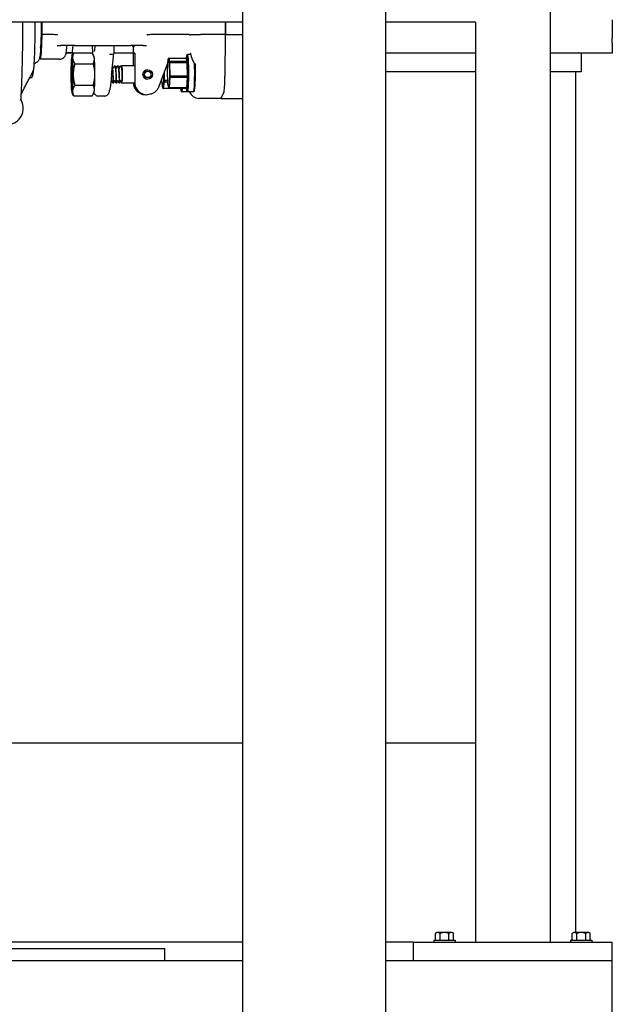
# Model space of a CAD drawing. Header units: inches. Extents: x 5 to 1128, y -85 to 748.
# Tile 591 of 656: x 1044 to 1056, y 335 to 355. Entities that reach past the tile are written whole.
import ezdxf

# ---------------------------------------------------------------- set-up
doc = ezdxf.new("R2010")
doc.units = ezdxf.units.IN
doc.header["$LTSCALE"] = 32
doc.header["$MEASUREMENT"] = 0
doc.layers.add('Visible (ANSI)', color=7, linetype='Continuous', lineweight=30)

msp = doc.modelspace()

# ---------------------------------------------------------------- linework, layer by layer
at = {"layer": 'Visible (ANSI)'}
for p, q in [((1054.55578, 372.35867), (1054.55578, 336.60867)), ((1048.36828, 358.9648), (1048.36828, 294.06504)), ((1051.24328, 358.9648), (1051.24328, 294.06504)), ((1048.36828, 355.10867), (1008.05578, 355.10867)), ((1044.33941, 354.85867), (1044.33941, 355.10867)), ((1048.02353, 354.85867), (1048.02353, 355.10867)), ((1048.02353, 355.10867), (1048.02353, 354.85867)), ((1053.05578, 355.10867), (1051.24328, 355.10867)), ((1053.05578, 355.10867), (1053.05578, 336.60867)), ((1055.80578, 355.15962), (1055.80578, 354.85689)), ((1044.33941, 354.85867), (1044.339, 354.85867)), ((1044.4731, 354.85867), (1044.33941, 354.85867)), ((1044.56695, 354.85867), (1044.4731, 354.85867)), ((1046.6089, 354.85867), (1046.51813, 354.85867)), ((1047.03526, 354.85867), (1046.6089, 354.85867)), ((1047.29286, 354.85867), (1047.03526, 354.85867)), ((1047.30081, 354.85839), (1047.32189, 354.85839)), ((1047.32447, 354.85867), (1047.52114, 354.85867)), ((1048.02353, 354.85867), (1047.52114, 354.85867)), ((1048.02241, 354.85189), (1048.01547, 354.02701)), ((1048.02241, 354.85189), (1048.01547, 354.02701)), ((1048.02353, 354.85867), (1048.36828, 354.85867)), ((1055.80578, 354.85689), (1055.80578, 354.78658)), ((1044.63984, 354.63992), (1044.71458, 354.63992)), ((1044.99434, 354.63992), (1044.71458, 354.63992)), ((1044.99434, 354.63992), (1046.11708, 354.63992)), ((1045.34721, 354.63992), (1045.3493, 354.48339)), ((1045.78139, 354.63992), (1045.77927, 354.48061)), ((1046.37343, 354.63992), (1046.11708, 354.63992)), ((1046.37343, 354.63992), (1046.43459, 354.63992)), ((1055.80578, 354.69072), (1055.80578, 354.78658)), ((1055.80578, 354.69072), (1055.80578, 354.48367)), ((1044.31023, 354.60867), (1044.30908, 354.60867)), ((1044.96812, 354.48367), (1044.82179, 354.48367)), ((1044.94055, 354.49617), (1044.82428, 354.49617)), ((1044.93745, 354.4314), (1044.9571, 354.46572)), ((1044.97348, 354.49168), (1045.34375, 354.49168)), ((1045.34929, 354.48367), (1045.34911, 354.48367)), ((1045.37978, 354.4314), (1045.36013, 354.46572)), ((1045.73531, 354.04375), (1045.77925, 354.48027)), ((1046.17166, 354.48367), (1045.77931, 354.48367)), ((1046.17579, 354.48367), (1046.20031, 354.48367)), ((1046.17579, 354.23367), (1046.17579, 354.48367)), ((1046.20031, 354.48367), (1046.20031, 353.90149)), ((1047.24779, 354.44232), (1047.26332, 354.45791)), ((1047.33439, 354.45867), (1047.26482, 354.45867)), ((1053.05578, 354.48367), (1051.24328, 354.48367)), ((1055.18078, 354.48367), (1054.55578, 354.48367)), ((1055.80578, 354.48367), (1055.18078, 354.48367)), ((1055.18078, 354.48367), (1055.18078, 354.10867)), ((1044.69105, 354.36617), (1044.30034, 354.36617)), ((1044.99721, 354.27518), (1045.36748, 354.27518)), ((1046.17198, 354.43476), (1046.17198, 354.23367)), ((1046.87155, 354.32114), (1046.68808, 353.81606)), ((1046.86705, 354.24492), (1046.84386, 354.24492)), ((1046.86151, 354.15118), (1046.87444, 354.37012)), ((1046.89066, 354.38386), (1046.87444, 354.37012)), ((1046.87444, 354.37012), (1046.8929, 354.30262)), ((1046.89066, 354.38386), (1047.22873, 354.38386)), ((1046.90831, 354.31933), (1046.89066, 354.38386)), ((1046.8929, 354.30262), (1046.90831, 354.31933)), ((1046.90957, 354.30086), (1046.8929, 354.30262)), ((1046.8929, 354.30262), (1046.89844, 354.01616)), ((1046.90831, 354.31933), (1046.90957, 354.30086)), ((1047.24638, 354.31933), (1046.90831, 354.31933)), ((1046.90957, 354.30086), (1047.24764, 354.30086)), ((1046.91485, 354.02704), (1046.90957, 354.30086)), ((1047.24303, 354.40464), (1047.22873, 354.38386)), ((1047.22873, 354.38386), (1047.24638, 354.31933)), ((1047.26372, 354.32899), (1047.24303, 354.40464)), ((1047.24638, 354.31933), (1047.26372, 354.32899)), ((1047.24764, 354.30086), (1047.24638, 354.31933)), ((1047.26372, 354.32899), (1047.24764, 354.30086)), ((1047.24764, 354.30086), (1047.25293, 354.02704)), ((1047.26992, 354.00803), (1047.26372, 354.32899)), ((1045.7994, 354.23367), (1045.79878, 354.23367)), ((1045.86184, 354.23367), (1045.86122, 354.23367)), ((1045.92427, 354.23367), (1045.92365, 354.23367)), ((1046.20031, 354.23367), (1045.93855, 354.23367)), ((1046.46167, 354.15367), (1046.46128, 354.15367)), ((1046.78248, 354.07594), (1046.78229, 353.92869)), ((1046.79888, 353.93498), (1046.79912, 354.12175)), ((1046.83525, 354.22121), (1046.86565, 354.22121)), ((1046.86704, 353.86472), (1046.86151, 354.15118)), ((1053.05578, 354.10867), (1051.24328, 354.10867)), ((1055.18078, 354.10867), (1054.55578, 354.10867)), ((1055.06578, 354.10867), (1055.06578, 336.80267)), ((1044.09949, 353.98367), (1044.08388, 353.98367)), ((1045.76818, 353.88367), (1045.76756, 353.88367)), ((1045.83062, 353.88367), (1045.83, 353.88367)), ((1045.89306, 353.88367), (1045.89244, 353.88367)), ((1046.20094, 353.88367), (1045.93855, 353.88367)), ((1046.46167, 353.96367), (1046.46128, 353.96367)), ((1046.74947, 353.93921), (1046.74953, 353.98523)), ((1046.76569, 353.78423), (1046.74947, 353.93921)), ((1046.78229, 353.92869), (1046.76569, 353.78423)), ((1046.78213, 353.77373), (1046.79799, 353.91182)), ((1046.78229, 353.92869), (1046.79888, 353.93498)), ((1046.79799, 353.91182), (1046.78229, 353.92869)), ((1046.79888, 353.93498), (1046.79799, 353.91182)), ((1046.79799, 353.91182), (1046.86613, 353.91182)), ((1046.86568, 353.93498), (1046.79888, 353.93498)), ((1046.88551, 353.79722), (1046.86704, 353.86472)), ((1046.89844, 354.01616), (1046.88551, 353.79722)), ((1046.89844, 354.01616), (1046.91485, 354.02704)), ((1046.91447, 354.00067), (1046.89844, 354.01616)), ((1046.90211, 353.79138), (1046.91447, 354.00067)), ((1046.91485, 354.02704), (1046.91447, 354.00067)), ((1046.91447, 354.00067), (1047.25254, 354.00067)), ((1047.25293, 354.02704), (1046.91485, 354.02704)), ((1047.25254, 354.00067), (1047.24018, 353.79138)), ((1047.25254, 354.00067), (1047.25293, 354.02704)), ((1047.26992, 354.00803), (1047.25254, 354.00067)), ((1047.25293, 354.02704), (1047.26992, 354.00803)), ((1047.25543, 353.7627), (1047.26992, 354.00803)), ((1044.93745, 353.68594), (1044.9571, 353.65162)), ((1044.99721, 353.84216), (1045.36748, 353.84216)), ((1045.37978, 353.68594), (1045.36013, 353.65162)), ((1046.42173, 353.65149), (1046.42529, 353.65149)), ((1046.44981, 353.65149), (1046.45337, 353.65149)), ((1046.78041, 353.77428), (1046.76569, 353.78423)), ((1046.76569, 353.78423), (1046.78213, 353.77373)), ((1046.78213, 353.77373), (1046.78041, 353.77428)), ((1047.1202, 353.77373), (1046.78213, 353.77373)), ((1046.90047, 353.78348), (1046.88551, 353.79722)), ((1046.88551, 353.79722), (1046.90211, 353.79138)), ((1046.90211, 353.79138), (1046.90047, 353.78348)), ((1046.90047, 353.78348), (1047.23854, 353.78348)), ((1047.24018, 353.79138), (1046.90211, 353.79138)), ((1047.1349, 353.74815), (1047.11883, 353.77373)), ((1047.12132, 353.78348), (1047.1202, 353.77373)), ((1047.1202, 353.77373), (1047.1349, 353.74815)), ((1047.13389, 353.72502), (1047.14942, 353.70942)), ((1047.1349, 353.74815), (1047.13896, 353.78348)), ((1047.26482, 353.70867), (1047.15092, 353.70867)), ((1047.23854, 353.78348), (1047.24018, 353.79138)), ((1047.25543, 353.7627), (1047.23854, 353.78348)), ((1047.24018, 353.79138), (1047.25543, 353.7627)), ((1047.24779, 353.72502), (1047.26332, 353.70942)), ((1047.38334, 353.70867), (1047.26482, 353.70867)), ((1047.32014, 353.67885), (1047.30467, 353.70867)), ((1047.40037, 353.72502), (1047.38484, 353.70942)), ((1047.99508, 353.70477), (1047.93454, 353.57742)), ((1047.99508, 353.70477), (1047.93454, 353.57742)), ((1044.97348, 353.62566), (1045.34375, 353.62566)), ((1045.59084, 353.62442), (1045.47074, 353.62442)), ((1047.93454, 353.57742), (1047.486, 353.57742)), ((1047.93454, 353.57742), (1048.36828, 353.57742)), ((1048.36828, 340.60867), (1008.05578, 340.60867)), ((1053.05578, 340.60867), (1051.24328, 340.60867)), ((1052.21478, 336.64767), (1052.64678, 336.64767)), ((1052.21478, 336.64767), (1052.21478, 336.60867)), ((1052.25065, 336.64767), (1052.25065, 336.78345)), ((1052.29568, 336.80267), (1052.27478, 336.80267)), ((1052.43078, 336.80267), (1052.29568, 336.80267)), ((1052.34072, 336.64767), (1052.34072, 336.78345)), ((1052.56588, 336.80267), (1052.43078, 336.80267)), ((1052.52085, 336.64767), (1052.52085, 336.78345)), ((1052.58678, 336.80267), (1052.56588, 336.80267)), ((1052.61092, 336.64767), (1052.61092, 336.78345)), ((1052.64678, 336.64767), (1052.64678, 336.60867)), ((1054.96478, 336.64767), (1055.39678, 336.64767)), ((1054.96478, 336.64767), (1054.96478, 336.60867)), ((1055.00065, 336.64767), (1055.00065, 336.78345)), ((1055.04568, 336.80267), (1055.02478, 336.80267)), ((1055.18078, 336.80267), (1055.04568, 336.80267)), ((1055.09072, 336.64767), (1055.09072, 336.78345)), ((1055.31588, 336.80267), (1055.18078, 336.80267)), ((1055.27085, 336.64767), (1055.27085, 336.78345)), ((1055.33678, 336.80267), (1055.31588, 336.80267)), ((1055.36092, 336.64767), (1055.36092, 336.78345)), ((1055.39678, 336.64767), (1055.39678, 336.60867)), ((1048.36828, 336.60867), (1009.30578, 336.60867)), ((1009.30578, 336.48367), (1046.80578, 336.48367)), ((1046.80578, 336.23367), (1046.80578, 336.48367)), ((1051.80578, 336.60867), (1051.24328, 336.60867)), ((1051.80578, 336.60867), (1055.80578, 336.60867)), ((1051.80578, 336.23367), (1051.80578, 336.60867)), ((1055.80578, 336.23367), (1055.80578, 336.60867)), ((1048.36828, 336.23367), (1003.93078, 336.23367)), ((1055.80578, 336.23367), (1051.24328, 336.23367)), ((1055.80578, 173.36817), (1055.80578, 336.23367))]:
    msp.add_line(p, q, dxfattribs=at)
for centre, radius, start, end in [((1043.63601, 353.37497), 0.325, 244.568479, 32.818265), ((1052.43078, 336.58205), 0.2702, 125.26439, 131.810315), ((1052.43078, 336.58205), 0.22062, 90, 114.094843), ((1052.43078, 336.58205), 0.22062, 65.905157, 90), ((1052.43078, 336.58205), 0.2702, 48.189685, 54.73561), ((1055.18078, 336.58205), 0.2702, 125.26439, 131.810315), ((1055.18078, 336.58205), 0.22062, 90, 114.094843), ((1055.18078, 336.58205), 0.22062, 65.905157, 90), ((1055.18078, 336.58205), 0.2702, 48.189685, 54.73561)]:
    msp.add_arc(centre, radius, start, end, dxfattribs=at)
for centre, major_axis, ratio, start_param, end_param in [((1044.30034, 354.98367), (0, -0.40625), 0.06327788, 0.32523193, 1.88356305), ((1044.30034, 354.98367), (0, -0.6175), 0.06327788, 5.96523637, 7.63995763), ((1044.339, 354.85086), (0, 0.00781), 0.06327788, 0, 1.35677232), ((1048.0229, 354.85086), (0, 0.00781), 0.06327788, 0, 1.43845395), ((1048.0229, 354.85086), (0, 0.00781), 0.06327788, 0, 1.43845395), ((1044.94055, 354.98367), (0, -0.4875), 0.06327788, 0, 0.78819239), ((1046.18805, 354.98367), (0, -0.375), 0.06327788, 5.87204744, 6.69432317), ((1044.94005, 354.05867), (0, 0.375), 0.06327788, 5.75958653, 6.80678408), ((1045.68558, 354.48577), (-0.09368, 0.00533), 0.20273125, 1.64432529, 3.15041439), ((1046.1782, 353.67117), (0, 0.8125), 0.99799595, 6.25592297, 6.28020498), ((1047.24923, 354.08367), (0, 0.35938), 0.06327788, 2.5594879, 6.7918209), ((1047.26482, 354.08367), (0, -0.375), 0.06327788, 6.2197378, 9.48822547), ((1047.3418, 354.08367), (-0.01737, 0.4), 0.06315929, 5.63419309, 6.63586414), ((1044.94005, 354.05867), (0, -0.375), 0.06327788, 3.66519143, 4.71238898), ((1044.94005, 354.05867), (0, 0.375), 0.06327788, 4.71238898, 5.75958653), ((1045.37718, 354.05867), (0, 0.375), 0.06327788, 5.75958653, 6.17314276), ((1045.37718, 354.05867), (0, -0.375), 0.06327788, 1.57079633, 2.61799388), ((1045.93855, 354.05867), (0, 0.175), 0.06327788, 2.4662904, 6.61535541), ((1047.38334, 354.08367), (0, -0.375), 0.06327788, 0, 2.11166985), ((1047.39893, 354.08367), (0, -0.35938), 0.06327788, 0.06344751, 2.06944235), ((1047.43677, 357.0935), (-0.03641, -4.33098), 0.0027634, 0.82966907, 0.85505464), ((1044.94005, 354.05867), (0, -0.375), 0.06327788, 4.71238898, 5.75958653), ((1044.94055, 354.05867), (0, 0.175), 0.06327788, 4.68394008, 4.74630793), ((1044.94005, 354.05867), (0, 0.375), 0.06327788, 3.66519143, 4.71238898), ((1045.37718, 354.05867), (0, -0.375), 0.06327788, 0.52359878, 1.57079633), ((1045.93855, 354.05867), (0, 0.175), 0.06327788, 4.78437061, 4.84673846), ((1046.46128, 354.05867), (0, 0.095), 0.99799595, 0, 3.14159265), ((1046.42529, 353.90149), (0, -0.25), 0.99799595, 4.7837313, 6.33234394), ((1046.44981, 353.90149), (0, -0.25), 0.99799595, 4.71238898, 6.28318531), ((1047.99194, 354.07649), (0, -0.375), 0.06327788, 0.13234237, 1.43845395), ((1047.99194, 354.07649), (0, -0.375), 0.06327788, 0.13234237, 1.43845395), ((1044.94005, 354.05867), (0, -0.375), 0.06327788, 5.75958653, 6.80678408), ((1045.37718, 354.05867), (0, -0.375), 0.06327788, 0.11004255, 0.52359878), ((1047.13533, 354.08367), (0, -0.35938), 0.06327788, 5.8086512, 6.86529006), ((1047.15092, 354.08367), (0, -0.375), 0.06327788, 6.2197378, 6.92584783), ((1047.48586, 353.76657), (0.00667, -0.18904), 0.98925888, 4.98861225, 6.2482927), ((1052.29568, 336.58205), (0, 0.22062), 0.5, 0, 0.42053434), ((1052.29568, 336.58205), (0, 0.22062), 0.5, 5.86265097, 6.28318531), ((1052.56588, 336.58205), (0, 0.22062), 0.5, 0, 0.42053434), ((1052.56588, 336.58205), (0, 0.22062), 0.5, 5.86265097, 6.28318531), ((1055.04568, 336.58205), (0, 0.22062), 0.5, 0, 0.42053434), ((1055.04568, 336.58205), (0, 0.22062), 0.5, 5.86265097, 6.28318531), ((1055.31588, 336.58205), (0, 0.22062), 0.5, 0, 0.42053434), ((1055.31588, 336.58205), (0, 0.22062), 0.5, 5.86265097, 6.28318531)]:
    msp.add_ellipse(centre, major_axis=major_axis, ratio=ratio, start_param=start_param, end_param=end_param, dxfattribs=at)
for centre, major_axis, ratio in [((1044.94005, 354.05867), (0, 0.25014), 0.06327788), ((1044.94055, 354.05867), (0, -0.12866), 0.06327788), ((1044.94055, 354.05867), (0, -0.12866), 0.06327788), ((1046.46167, 354.05867), (0, 0.095), 0.99799595), ((1046.46365, 354.05867), (0, -0.06375), 0.99799595)]:
    msp.add_ellipse(centre, major_axis=major_axis, ratio=ratio, dxfattribs=at)
for points, knots in [([(1043.94354, 355.10867), (1043.94357, 355.10048), (1043.9436, 355.09229), (1043.94407, 354.9427), (1043.94357, 354.80057), (1043.9407, 354.52106), (1043.93833, 354.3837), (1043.93183, 354.11974), (1043.92769, 353.99317), (1043.91783, 353.75632), (1043.9121, 353.64606), (1043.9057, 353.54632)], [4.384053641, 4.384053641, 4.384053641, 4.384053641, 4.396259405, 4.396259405, 4.606880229, 4.606880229, 4.817501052, 4.817501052, 5.028121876, 5.028121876, 5.238742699, 5.238742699, 5.238742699, 5.238742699]), ([(1044.19185, 355.06012), (1044.19207, 355.01559), (1044.1921, 354.97081), (1044.19177, 354.88162), (1044.1914, 354.83721), (1044.1903, 354.74959), (1044.18955, 354.70638), (1044.18769, 354.62198), (1044.18657, 354.58079), (1044.18399, 354.5012), (1044.18253, 354.46281), (1044.1809, 354.42617)], [4.367241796, 4.367241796, 4.367241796, 4.367241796, 4.50530067, 4.50530067, 4.643359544, 4.643359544, 4.781418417, 4.781418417, 4.919477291, 4.919477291, 5.057536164, 5.057536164, 5.057536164, 5.057536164]), ([(1044.19162, 355.10867), (1044.19163, 355.10723), (1044.19164, 355.10579), (1044.19171, 355.08961), (1044.19178, 355.07486), (1044.19185, 355.06012)], [0.508244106, 0.508244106, 0.508244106, 0.508244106, 0.51922726, 0.51922726, 0.63187952, 0.63187952, 0.63187952, 0.63187952]), ([(1044.3167, 355.10867), (1044.31751, 355.0497), (1044.31774, 354.98937), (1044.31701, 354.86556), (1044.31599, 354.80339), (1044.3127, 354.68562), (1044.31044, 354.63063), (1044.30476, 354.53262), (1044.3013, 354.48957), (1044.29475, 354.43405), (1044.29214, 354.41603), (1044.28603, 354.38729), (1044.28365, 354.37665), (1044.27529, 354.35559), (1044.27239, 354.3489), (1044.26235, 354.33179), (1044.25554, 354.32095), (1044.23257, 354.30052), (1044.22158, 354.29249), (1044.20675, 354.286)], [1.6097398, 1.6097398, 1.6097398, 1.6097398, 2.05937934, 2.05937934, 2.53554477, 2.53554477, 3.01572552, 3.01572552, 3.51147618, 3.51147618, 3.81036143, 3.81036143, 4.00318844, 4.00318844, 4.07819543, 4.07819543, 4.15390776, 4.15390776, 4.19601545, 4.19601545, 4.19601545, 4.19601545]), ([(1044.64458, 354.85287), (1044.64408, 354.8531), (1044.64358, 354.85329), (1044.63866, 354.85502), (1044.62951, 354.85643), (1044.60059, 354.85831), (1044.58449, 354.85867), (1044.56695, 354.85867)], [0.010286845, 0.010286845, 0.010286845, 0.010286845, 0.015902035, 0.015902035, 0.08584187, 0.08584187, 0.151933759, 0.151933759, 0.151933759, 0.151933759]), ([(1044.64869, 354.85086), (1044.64864, 354.85088), (1044.64859, 354.85091), (1044.64724, 354.8516), (1044.64592, 354.85224), (1044.64458, 354.85287)], [-0.5663468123, -0.5663468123, -0.5663468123, -0.5663468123, -0.5654546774, -0.5654546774, -0.5424303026, -0.5424303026, -0.5424303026, -0.5424303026]), ([(1046.45, 354.85287), (1046.44894, 354.85224), (1046.44792, 354.8516), (1046.44688, 354.85091), (1046.44684, 354.85088), (1046.44681, 354.85086)], [-0.0208408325, -0.0208408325, -0.0208408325, -0.0208408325, 0, 0, 0.0008075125, 0.0008075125, 0.0008075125, 0.0008075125]), ([(1046.51813, 354.85867), (1046.50271, 354.85867), (1046.48886, 354.85834), (1046.46407, 354.85666), (1046.45638, 354.85535), (1046.45136, 354.85357), (1046.4506, 354.85322), (1046.45, 354.85287)], [0, 0, 0, 0, 0.140447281, 0.140447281, 0.294725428, 0.294725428, 0.328895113, 0.328895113, 0.328895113, 0.328895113]), ([(1047.32301, 354.85856), (1047.32274, 354.8585), (1047.32246, 354.85843), (1047.32211, 354.8584), (1047.32207, 354.8584), (1047.322, 354.85839), (1047.32198, 354.85839), (1047.32194, 354.85839), (1047.32192, 354.85839), (1047.3219, 354.85839), (1047.3219, 354.85839), (1047.32189, 354.85839)], [0.0271845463, 0.0271845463, 0.0271845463, 0.0271845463, 0.0569242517, 0.0569242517, 0.0611610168, 0.0611610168, 0.0634462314, 0.0634462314, 0.0648767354, 0.0648767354, 0.0654010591, 0.0654010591, 0.0654010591, 0.0654010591]), ([(1044.69105, 354.36617), (1044.705, 354.36617), (1044.71884, 354.36861), (1044.744, 354.3769), (1044.75492, 354.38288), (1044.77451, 354.39644), (1044.78203, 354.40398), (1044.79516, 354.41912), (1044.79964, 354.42623), (1044.80776, 354.44046), (1044.81045, 354.44682), (1044.81663, 354.46274), (1044.81867, 354.4705), (1044.82435, 354.49404), (1044.82662, 354.50886), (1044.83106, 354.54351), (1044.83299, 354.56289), (1044.83615, 354.60167), (1044.83743, 354.62015), (1044.8386, 354.63992)], [0, 0, 0, 0, 0.020847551, 0.020847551, 0.043777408, 0.043777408, 0.072808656, 0.072808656, 0.110556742, 0.110556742, 0.161686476, 0.161686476, 0.256806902, 0.256806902, 0.458682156, 0.458682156, 0.66055741, 0.66055741, 0.818963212, 0.818963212, 0.818963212, 0.818963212]), ([(1045.39979, 354.63992), (1045.39818, 354.61385), (1045.39639, 354.59093), (1045.3922, 354.54844), (1045.38949, 354.53061), (1045.38769, 354.52219), (1045.38743, 354.52125), (1045.38743, 354.52125)], [3.915699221, 3.915699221, 3.915699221, 3.915699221, 4.141768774, 4.141768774, 4.425431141, 4.425431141, 4.491020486, 4.491020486, 4.491020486, 4.491020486]), ([(1046.16711, 354.61091), (1046.16667, 354.61721), (1046.16625, 354.62366), (1046.16564, 354.63345), (1046.16544, 354.63667), (1046.16525, 354.63992)], [0.738799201, 0.738799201, 0.738799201, 0.738799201, 0.7929146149, 0.7929146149, 0.8189632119, 0.8189632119, 0.8189632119, 0.8189632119]), ([(1046.16711, 354.61091), (1046.16769, 354.60254), (1046.16825, 354.59314), (1046.16926, 354.57274), (1046.16972, 354.56173), (1046.17052, 354.53852), (1046.17086, 354.52631), (1046.17142, 354.50108), (1046.17163, 354.48806), (1046.17191, 354.46161), (1046.17198, 354.44818), (1046.17198, 354.43476)], [3.880391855, 3.880391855, 3.880391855, 3.880391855, 4.04679128, 4.04679128, 4.213190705, 4.213190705, 4.37959013, 4.37959013, 4.545989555, 4.545989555, 4.71238898, 4.71238898, 4.71238898, 4.71238898]), ([(1044.1809, 354.42617), (1044.1794, 354.3922), (1044.17791, 354.35816), (1044.17557, 354.30805), (1044.17478, 354.29143), (1044.17309, 354.259), (1044.17212, 354.24144), (1044.17114, 354.22814)], [0, 0, 0, 0, 0.316128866, 0.316128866, 0.474443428, 0.474443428, 0.633273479, 0.633273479, 0.633273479, 0.633273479]), ([(1044.20675, 354.286), (1044.19453, 354.28065), (1044.1852, 354.27423), (1044.17642, 354.26692), (1044.17483, 354.26551), (1044.17335, 354.26413)], [0.2939815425, 0.2939815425, 0.2939815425, 0.2939815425, 0.3189514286, 0.3189514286, 0.3250489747, 0.3250489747, 0.3250489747, 0.3250489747]), ([(1047.34323, 354.40301), (1047.34577, 354.38297), (1047.35528, 354.35868), (1047.38317, 354.3065), (1047.40159, 354.27858), (1047.42113, 354.25256), (1047.42152, 354.25204), (1047.42191, 354.25153)], [2.426316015, 2.426316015, 2.426316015, 2.426316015, 2.679667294, 2.679667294, 2.936139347, 2.936139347, 2.941290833, 2.941290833, 2.941290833, 2.941290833]), ([(1043.92077, 353.66841), (1043.93404, 353.69403), (1043.9473, 353.71965), (1043.97383, 353.7709), (1043.98709, 353.79652), (1044.01361, 353.84778), (1044.02686, 353.8734), (1044.05337, 353.92466), (1044.06662, 353.95029), (1044.09312, 354.00155), (1044.10636, 354.02719), (1044.11961, 354.05282)], [0.96010468, 0.96010468, 0.96010468, 0.96010468, 1.23399804, 1.23399804, 1.5078914, 1.5078914, 1.78178476, 1.78178476, 2.05567812, 2.05567812, 2.32957148, 2.32957148, 2.32957148, 2.32957148]), ([(1044.15386, 354.08406), (1044.15232, 354.074), (1044.15075, 354.0648), (1044.1475, 354.04808), (1044.14582, 354.04056), (1044.14224, 354.02698), (1044.14037, 354.02095), (1044.13585, 354.00961), (1044.13347, 354.00431), (1044.12387, 353.99236), (1044.11404, 353.98367), (1044.09949, 353.98367)], [5.623878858, 5.623878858, 5.623878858, 5.623878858, 5.702478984, 5.702478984, 5.781079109, 5.781079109, 5.859679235, 5.859679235, 5.938279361, 5.938279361, 6.016879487, 6.016879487, 6.016879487, 6.016879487]), ([(1044.15944, 354.14352), (1044.15944, 354.14352), (1044.15944, 354.14352), (1044.15944, 354.14352), (1044.15943, 354.14349), (1044.1594, 354.1434), (1044.15939, 354.14336), (1044.15934, 354.1432), (1044.1593, 354.14306), (1044.15919, 354.14273), (1044.15913, 354.14255), (1044.15883, 354.14159), (1044.15855, 354.14073), (1044.15774, 354.13827), (1044.15719, 354.13664), (1044.15503, 354.13044), (1044.15331, 354.1259), (1044.14855, 354.11383), (1044.14541, 354.10649), (1044.13744, 354.08859), (1044.13252, 354.07828), (1044.12493, 354.06313), (1044.12224, 354.05793), (1044.11961, 354.05282)], [0.452141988, 0.452141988, 0.452141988, 0.452141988, 0.452188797, 0.452188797, 0.453839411, 0.453839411, 0.454660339, 0.454660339, 0.456328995, 0.456328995, 0.45797968, 0.45797968, 0.464672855, 0.464672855, 0.477755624, 0.477755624, 0.514754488, 0.514754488, 0.579079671, 0.579079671, 0.678520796, 0.678520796, 0.733401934, 0.733401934, 0.733401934, 0.733401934]), ([(1044.16819, 354.19081), (1044.16791, 354.18742), (1044.16758, 354.18353), (1044.16691, 354.17702), (1044.1666, 354.17435), (1044.16566, 354.16641), (1044.16503, 354.1615), (1044.16251, 354.1421), (1044.16053, 354.12845), (1044.157, 354.1044), (1044.15537, 354.09393), (1044.15386, 354.08406)], [0, 0, 0, 0, 0.043825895, 0.043825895, 0.093374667, 0.093374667, 0.17889569, 0.17889569, 0.435501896, 0.435501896, 0.634394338, 0.634394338, 0.634394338, 0.634394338]), ([(1044.17114, 354.22814), (1044.17095, 354.22556), (1044.17075, 354.223), (1044.17037, 354.21792), (1044.17017, 354.2154), (1044.16978, 354.21038), (1044.16959, 354.20789), (1044.16919, 354.20295), (1044.16899, 354.2005), (1044.1686, 354.19563), (1044.16839, 354.19321), (1044.16819, 354.19081)], [5.310957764, 5.310957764, 5.310957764, 5.310957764, 5.3228576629, 5.3228576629, 5.3347575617, 5.3347575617, 5.3466574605, 5.3466574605, 5.3585573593, 5.3585573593, 5.3704572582, 5.3704572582, 5.3704572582, 5.3704572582]), ([(1044.93332, 354.12421), (1044.93316, 354.11783), (1044.93292, 354.10882), (1044.93252, 354.08447), (1044.93241, 354.07153), (1044.93241, 354.05832)], [0, 0, 0, 0, 0.05228677, 0.05228677, 0.110877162, 0.110877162, 0.110877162, 0.110877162]), ([(1044.93241, 354.05832), (1044.93241, 354.04511), (1044.93253, 354.03217), (1044.93294, 354.00786), (1044.93318, 353.99887), (1044.93334, 353.9925)], [0, 0, 0, 0, 0.100652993, 0.100652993, 0.190485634, 0.190485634, 0.190485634, 0.190485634]), ([(1044.94994, 354.14539), (1044.94912, 354.16286), (1044.94809, 354.17769), (1044.94578, 354.19963), (1044.94453, 354.20685), (1044.94199, 354.213), (1044.94072, 354.21222), (1044.93834, 354.20309), (1044.93724, 354.19517), (1044.93561, 354.17639), (1044.935, 354.16725), (1044.93401, 354.14694), (1044.93361, 354.13594), (1044.93332, 354.12421)], [0, 0, 0, 0, 0.165992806, 0.165992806, 0.324801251, 0.324801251, 0.476424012, 0.476424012, 0.62086036, 0.62086036, 0.721130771, 0.721130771, 0.817701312, 0.817701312, 0.817701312, 0.817701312]), ([(1044.95162, 354.0646), (1044.95158, 354.08081), (1044.95139, 354.0969), (1044.95069, 354.12734), (1044.95026, 354.13861), (1044.94994, 354.14539)], [0.012468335, 0.012468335, 0.012468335, 0.012468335, 0.136069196, 0.136069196, 0.260076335, 0.260076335, 0.260076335, 0.260076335]), ([(1044.94997, 353.97276), (1044.95029, 353.97957), (1044.95072, 353.99088), (1044.9514, 354.02138), (1044.95159, 354.03748), (1044.95162, 354.05369)], [0, 0, 0, 0, 0.064402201, 0.064402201, 0.128599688, 0.128599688, 0.128599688, 0.128599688]), ([(1044.95519, 353.98649), (1044.95473, 354.00051), (1044.95414, 354.01535), (1044.95342, 354.03059), (1044.95289, 354.04182), (1044.95229, 354.05323), (1044.95162, 354.0646)], [-6.709058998, -6.709058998, -6.709058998, -6.709058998, -6.444352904, -6.444352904, -6.444352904, -6.24926636, -6.24926636, -6.24926636, -6.24926636]), ([(1045.73531, 354.04375), (1045.73481, 354.03874), (1045.7343, 354.03375), (1045.73249, 354.0159), (1045.73118, 354.00309), (1045.72948, 353.98636), (1045.72908, 353.98239), (1045.72868, 353.97843)], [0.127161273, 0.127161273, 0.127161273, 0.127161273, 0.165685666, 0.165685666, 0.264802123, 0.264802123, 0.295659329, 0.295659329, 0.295659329, 0.295659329]), ([(1045.75034, 354.19307), (1045.75586, 354.15947), (1045.76035, 354.10712), (1045.76325, 354.05473), (1045.76623, 354.00086), (1045.76754, 353.94821), (1045.76783, 353.9167), (1045.76803, 353.89539), (1045.76779, 353.88409), (1045.76756, 353.88392)], [80.80565286, 80.80565286, 80.80565286, 80.80565286, 81.70389776, 81.70389776, 81.70389776, 82.62771606, 82.62771606, 82.62771606, 83.25251513, 83.25251513, 83.25251513, 83.25251513]), ([(1045.76818, 353.884), (1045.76836, 353.88402), (1045.76855, 353.8907), (1045.76852, 353.90396), (1045.76848, 353.92919), (1045.76761, 353.97767), (1045.76509, 354.03098), (1045.76256, 354.08428), (1045.75837, 354.14116), (1045.75293, 354.18005), (1045.75217, 354.18552), (1045.75138, 354.19061), (1045.75057, 354.19532)], [-89.53539063, -89.53539063, -89.53539063, -89.53539063, -89.04907065, -89.04907065, -89.04907065, -88.12350084, -88.12350084, -88.12350084, -87.19814885, -87.19814885, -87.19814885, -87.06793799, -87.06793799, -87.06793799, -87.06793799]), ([(1045.79866, 354.23365), (1045.80484, 354.2338), (1045.811, 354.21019), (1045.816, 354.17064), (1045.82129, 354.12887), (1045.82524, 354.07033), (1045.82751, 354.0175), (1045.82978, 353.9648), (1045.83041, 353.91905), (1045.83034, 353.89774), (1045.8303, 353.88848), (1045.83015, 353.88393), (1045.83, 353.88399)], [86.38807014, 86.38807014, 86.38807014, 86.38807014, 87.27033595, 87.27033595, 87.27033595, 88.20206286, 88.20206286, 88.20206286, 89.13159501, 89.13159501, 89.13159501, 89.53570044, 89.53570044, 89.53570044, 89.53570044]), ([(1045.83062, 353.88391), (1045.83073, 353.88382), (1045.83083, 353.88604), (1045.8309, 353.89069), (1045.83111, 353.90585), (1045.83081, 353.94649), (1045.82895, 353.99711), (1045.82708, 354.04773), (1045.82362, 354.10714), (1045.81871, 354.15274), (1045.8138, 354.19832), (1045.80749, 354.22902), (1045.80101, 354.23316), (1045.80047, 354.2335), (1045.79994, 354.23366), (1045.7994, 354.23364)], [-95.81857593, -95.81857593, -95.81857593, -95.81857593, -95.5343789, -95.5343789, -95.5343789, -94.60721074, -94.60721074, -94.60721074, -93.68027884, -93.68027884, -93.68027884, -92.75358056, -92.75358056, -92.75358056, -92.67698328, -92.67698328, -92.67698328, -92.67698328]), ([(1045.79952, 354.23367), (1045.80191, 354.23355), (1045.80397, 354.23238), (1045.807, 354.22959), (1045.8081, 354.22788), (1045.80913, 354.2259)], [0, 0, 0, 0, 0.048267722, 0.048267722, 0.101891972, 0.101891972, 0.101891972, 0.101891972]), ([(1045.8611, 354.23356), (1045.86222, 354.23367), (1045.86334, 354.23303), (1045.86445, 354.23159), (1045.87109, 354.22305), (1045.8774, 354.1866), (1045.88213, 354.13684), (1045.88676, 354.0882), (1045.88983, 354.02807), (1045.89137, 353.97956), (1045.89289, 353.93129), (1045.89292, 353.89568), (1045.89262, 353.88631), (1045.89257, 353.88455), (1045.8925, 353.88372), (1045.89244, 353.88379)], [92.67125544, 92.67125544, 92.67125544, 92.67125544, 92.8312256, 92.8312256, 92.8312256, 93.78469531, 93.78469531, 93.78469531, 94.7168163, 94.7168163, 94.7168163, 95.64465811, 95.64465811, 95.64465811, 95.81888575, 95.81888575, 95.81888575, 95.81888575]), ([(1045.89306, 353.88369), (1045.89308, 353.88368), (1045.89311, 353.88381), (1045.89314, 353.8841), (1045.89348, 353.88791), (1045.89366, 353.91843), (1045.89244, 353.96401), (1045.89122, 354.00957), (1045.88855, 354.06909), (1045.88427, 354.11984), (1045.88, 354.17058), (1045.87415, 354.21135), (1045.86779, 354.2266), (1045.86583, 354.23128), (1045.86384, 354.23352), (1045.86184, 354.23343)], [-102.10176124, -102.10176124, -102.10176124, -102.10176124, -102.0313957, -102.0313957, -102.0313957, -101.10249882, -101.10249882, -101.10249882, -100.17385698, -100.17385698, -100.17385698, -99.24546746, -99.24546746, -99.24546746, -98.96016859, -98.96016859, -98.96016859, -98.96016859]), ([(1045.86196, 354.23367), (1045.86434, 354.23355), (1045.86641, 354.23238), (1045.86944, 354.22959), (1045.87054, 354.22788), (1045.87157, 354.2259)], [0, 0, 0, 0, 0.048267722, 0.048267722, 0.101891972, 0.101891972, 0.101891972, 0.101891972]), ([(1045.92354, 354.23336), (1045.92624, 354.23355), (1045.92895, 354.22952), (1045.93155, 354.22114), (1045.93777, 354.20114), (1045.94333, 354.15679), (1045.94729, 354.10485), (1045.94813, 354.09388), (1045.9489, 354.08261), (1045.94959, 354.07126)], [98.95444075, 98.95444075, 98.95444075, 98.95444075, 99.34079918, 99.34079918, 99.34079918, 100.26389674, 100.26389674, 100.26389674, 100.45898328, 100.45898328, 100.45898328, 100.45898328]), ([(1045.94952, 354.08211), (1045.94598, 354.13588), (1045.94076, 354.18541), (1045.93467, 354.21172), (1045.93136, 354.22604), (1045.92782, 354.2333), (1045.92427, 354.23334)], [-106.67980074, -106.67980074, -106.67980074, -106.67980074, -105.74958788, -105.74958788, -105.74958788, -105.2433539, -105.2433539, -105.2433539, -105.2433539]), ([(1045.92439, 354.23367), (1045.92678, 354.23355), (1045.92885, 354.23238), (1045.93187, 354.22959), (1045.93298, 354.22788), (1045.934, 354.2259)], [0, 0, 0, 0, 0.048267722, 0.048267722, 0.101891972, 0.101891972, 0.101891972, 0.101891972]), ([(1045.94095, 354.21253), (1045.94141, 354.21164), (1045.94187, 354.21022), (1045.94327, 354.20431), (1045.94417, 354.19817), (1045.94587, 354.18184), (1045.94666, 354.17162), (1045.94734, 354.15983)], [0.518289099, 0.518289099, 0.518289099, 0.518289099, 0.574687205, 0.574687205, 0.692014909, 0.692014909, 0.81309505, 0.81309505, 0.81309505, 0.81309505]), ([(1045.94734, 354.15983), (1045.9477, 354.15359), (1045.9482, 354.14306), (1045.94909, 354.11388), (1045.94938, 354.09817), (1045.94952, 354.08211)], [0, 0, 0, 0, 0.064402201, 0.064402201, 0.128599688, 0.128599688, 0.128599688, 0.128599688]), ([(1045.94959, 354.07126), (1045.94966, 354.05508), (1045.94958, 354.03876), (1045.94909, 354.00732), (1045.94874, 353.99539), (1045.94846, 353.98812)], [0.012468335, 0.012468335, 0.012468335, 0.012468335, 0.136069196, 0.136069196, 0.260076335, 0.260076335, 0.260076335, 0.260076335]), ([(1044.93334, 353.9925), (1044.93375, 353.97631), (1044.93436, 353.96159), (1044.93594, 353.93585), (1044.93691, 353.92534), (1044.93911, 353.91024), (1044.94032, 353.90613), (1044.94283, 353.90526), (1044.94411, 353.90888), (1044.94622, 353.92174), (1044.94708, 353.92935), (1044.94866, 353.94843), (1044.94937, 353.9599), (1044.94997, 353.97276)], [0, 0, 0, 0, 0.132937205, 0.132937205, 0.273031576, 0.273031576, 0.420282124, 0.420282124, 0.574687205, 0.574687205, 0.692014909, 0.692014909, 0.81309505, 0.81309505, 0.81309505, 0.81309505]), ([(1044.9515, 353.88596), (1044.9514, 353.8861), (1044.95131, 353.88623), (1044.95112, 353.88652), (1044.95103, 353.88668), (1044.95095, 353.88683)], [0.01314072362, 0.01314072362, 0.01314072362, 0.01314072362, 0.01448012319, 0.01448012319, 0.0160275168, 0.0160275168, 0.0160275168, 0.0160275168]), ([(1045.72868, 353.97843), (1045.72418, 353.93382), (1045.71931, 353.89137), (1045.70943, 353.81569), (1045.7045, 353.78315), (1045.69914, 353.75376), (1045.69843, 353.74999), (1045.69772, 353.7464)], [0, 0, 0, 0, 0.348013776, 0.348013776, 0.695093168, 0.695093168, 0.749156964, 0.749156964, 0.749156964, 0.749156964]), ([(1045.73665, 353.93), (1045.736, 353.93), (1045.73535, 353.92989), (1045.73415, 353.92947), (1045.73358, 353.92917), (1045.73263, 353.92844), (1045.73223, 353.928), (1045.73175, 353.92734), (1045.7316, 353.92709), (1045.73149, 353.92688)], [0, 0, 0, 0, 0.0050892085, 0.0050892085, 0.0100554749, 0.0100554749, 0.0149086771, 0.0149086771, 0.0177539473, 0.0177539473, 0.0177539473, 0.0177539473]), ([(1045.74181, 353.92688), (1045.74168, 353.92714), (1045.74149, 353.92745), (1045.74102, 353.92806), (1045.74073, 353.92836), (1045.74002, 353.92896), (1045.73958, 353.92924), (1045.73855, 353.92972), (1045.73795, 353.92989), (1045.73711, 353.92999), (1045.73688, 353.93), (1045.73665, 353.93)], [0, 0, 0, 0, 0.0035030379, 0.0035030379, 0.006978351, 0.006978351, 0.0111666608, 0.0111666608, 0.0159654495, 0.0159654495, 0.0177751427, 0.0177751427, 0.0177751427, 0.0177751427]), ([(1045.76756, 353.88367), (1045.76692, 353.8837), (1045.76628, 353.88384), (1045.76511, 353.8843), (1045.76456, 353.88463), (1045.76362, 353.88541), (1045.76321, 353.88588), (1045.7628, 353.88652), (1045.76271, 353.88668), (1045.76263, 353.88683)], [0, 0, 0, 0, 0.0049097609, 0.0049097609, 0.0097194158, 0.0097194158, 0.0144801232, 0.0144801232, 0.0160275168, 0.0160275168, 0.0160275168, 0.0160275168]), ([(1045.77311, 353.88683), (1045.77295, 353.88652), (1045.77274, 353.88619), (1045.77223, 353.88555), (1045.77192, 353.88523), (1045.77113, 353.8846), (1045.77062, 353.8843), (1045.76948, 353.88384), (1045.76883, 353.8837), (1045.76818, 353.88367)], [0, 0, 0, 0, 0.003147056, 0.003147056, 0.0065902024, 0.0065902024, 0.0110426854, 0.0110426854, 0.0160379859, 0.0160379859, 0.0160379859, 0.0160379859]), ([(1045.79909, 353.93), (1045.79844, 353.93), (1045.79778, 353.92989), (1045.79658, 353.92947), (1045.79602, 353.92917), (1045.79507, 353.92844), (1045.79466, 353.928), (1045.79419, 353.92734), (1045.79404, 353.92709), (1045.79393, 353.92688)], [0, 0, 0, 0, 0.0050892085, 0.0050892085, 0.0100554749, 0.0100554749, 0.0149086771, 0.0149086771, 0.0177539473, 0.0177539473, 0.0177539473, 0.0177539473]), ([(1045.80425, 353.92688), (1045.80411, 353.92714), (1045.80393, 353.92745), (1045.80345, 353.92806), (1045.80317, 353.92836), (1045.80246, 353.92896), (1045.80201, 353.92924), (1045.80099, 353.92972), (1045.80039, 353.92989), (1045.79955, 353.92999), (1045.79932, 353.93), (1045.79909, 353.93)], [0, 0, 0, 0, 0.0035030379, 0.0035030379, 0.006978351, 0.006978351, 0.0111666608, 0.0111666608, 0.0159654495, 0.0159654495, 0.0177751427, 0.0177751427, 0.0177751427, 0.0177751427]), ([(1045.83, 353.88367), (1045.82936, 353.8837), (1045.82872, 353.88384), (1045.82755, 353.8843), (1045.827, 353.88463), (1045.82606, 353.88541), (1045.82565, 353.88588), (1045.82524, 353.88652), (1045.82515, 353.88668), (1045.82507, 353.88683)], [0, 0, 0, 0, 0.0049097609, 0.0049097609, 0.0097194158, 0.0097194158, 0.0144801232, 0.0144801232, 0.0160275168, 0.0160275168, 0.0160275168, 0.0160275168]), ([(1045.83555, 353.88683), (1045.83539, 353.88652), (1045.83518, 353.88619), (1045.83467, 353.88555), (1045.83436, 353.88523), (1045.83357, 353.8846), (1045.83306, 353.8843), (1045.83192, 353.88384), (1045.83127, 353.8837), (1045.83062, 353.88367)], [0, 0, 0, 0, 0.003147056, 0.003147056, 0.0065902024, 0.0065902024, 0.0110426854, 0.0110426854, 0.0160379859, 0.0160379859, 0.0160379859, 0.0160379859]), ([(1045.86153, 353.93), (1045.86088, 353.93), (1045.86022, 353.92989), (1045.85902, 353.92947), (1045.85846, 353.92917), (1045.85751, 353.92844), (1045.8571, 353.928), (1045.85662, 353.92734), (1045.85648, 353.92709), (1045.85637, 353.92688)], [0, 0, 0, 0, 0.0050892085, 0.0050892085, 0.0100554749, 0.0100554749, 0.0149086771, 0.0149086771, 0.0177539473, 0.0177539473, 0.0177539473, 0.0177539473]), ([(1045.86669, 353.92688), (1045.86655, 353.92714), (1045.86636, 353.92745), (1045.86589, 353.92806), (1045.86561, 353.92836), (1045.8649, 353.92896), (1045.86445, 353.92924), (1045.86343, 353.92972), (1045.86282, 353.92989), (1045.86199, 353.92999), (1045.86176, 353.93), (1045.86153, 353.93)], [0, 0, 0, 0, 0.0035030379, 0.0035030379, 0.006978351, 0.006978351, 0.0111666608, 0.0111666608, 0.0159654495, 0.0159654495, 0.0177751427, 0.0177751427, 0.0177751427, 0.0177751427]), ([(1045.89244, 353.88367), (1045.8918, 353.8837), (1045.89116, 353.88384), (1045.88998, 353.8843), (1045.88943, 353.88463), (1045.88849, 353.88541), (1045.88809, 353.88588), (1045.88768, 353.88652), (1045.88759, 353.88668), (1045.88751, 353.88683)], [0, 0, 0, 0, 0.0049097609, 0.0049097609, 0.0097194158, 0.0097194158, 0.0144801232, 0.0144801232, 0.0160275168, 0.0160275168, 0.0160275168, 0.0160275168]), ([(1045.89798, 353.88683), (1045.89782, 353.88652), (1045.89761, 353.88619), (1045.89711, 353.88555), (1045.89679, 353.88523), (1045.896, 353.8846), (1045.8955, 353.8843), (1045.89436, 353.88384), (1045.89371, 353.8837), (1045.89306, 353.88367)], [0, 0, 0, 0, 0.003147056, 0.003147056, 0.0065902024, 0.0065902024, 0.0110426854, 0.0110426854, 0.0160379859, 0.0160379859, 0.0160379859, 0.0160379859]), ([(1045.92396, 353.93), (1045.92332, 353.93), (1045.92266, 353.92989), (1045.92146, 353.92947), (1045.9209, 353.92917), (1045.91994, 353.92844), (1045.91954, 353.928), (1045.91906, 353.92734), (1045.91892, 353.92709), (1045.9188, 353.92688)], [0, 0, 0, 0, 0.0050892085, 0.0050892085, 0.0100554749, 0.0100554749, 0.0149086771, 0.0149086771, 0.0177539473, 0.0177539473, 0.0177539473, 0.0177539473]), ([(1045.92913, 353.92688), (1045.92899, 353.92714), (1045.9288, 353.92745), (1045.92833, 353.92806), (1045.92804, 353.92836), (1045.92734, 353.92896), (1045.92689, 353.92924), (1045.92586, 353.92972), (1045.92526, 353.92989), (1045.92443, 353.92999), (1045.9242, 353.93), (1045.92396, 353.93)], [0, 0, 0, 0, 0.0035030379, 0.0035030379, 0.006978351, 0.006978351, 0.0111666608, 0.0111666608, 0.0159654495, 0.0159654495, 0.0177751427, 0.0177751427, 0.0177751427, 0.0177751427]), ([(1045.94846, 353.98812), (1045.94776, 353.96937), (1045.94684, 353.95291), (1045.94469, 353.92723), (1045.9435, 353.91797), (1045.94104, 353.90775), (1045.93981, 353.90634), (1045.9386, 353.90867)], [0, 0, 0, 0, 0.165992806, 0.165992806, 0.324801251, 0.324801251, 0.472270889, 0.472270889, 0.472270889, 0.472270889]), ([(1046.17261, 353.88367), (1046.17405, 353.86351), (1046.17794, 353.84353), (1046.19225, 353.79942), (1046.20425, 353.77582), (1046.23496, 353.73346), (1046.25367, 353.71471), (1046.29599, 353.6839), (1046.31959, 353.67185), (1046.36937, 353.65564), (1046.39555, 353.65149), (1046.42173, 353.65149)], [4.78380262, 4.78380262, 4.78380262, 4.78380262, 5.02654825, 5.02654825, 5.34070751, 5.34070751, 5.65486678, 5.65486678, 5.96902604, 5.96902604, 6.28318531, 6.28318531, 6.28318531, 6.28318531]), ([(1045.38044, 353.68724), (1045.38136, 353.68497), (1045.38244, 353.68249), (1045.38531, 353.67663), (1045.38715, 353.67318), (1045.39367, 353.66303), (1045.39909, 353.65532), (1045.4172, 353.64031), (1045.42757, 353.63354), (1045.45024, 353.62619), (1045.46045, 353.62442), (1045.47074, 353.62442)], [1.415073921, 1.415073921, 1.415073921, 1.415073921, 1.442438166, 1.442438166, 1.472575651, 1.472575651, 1.518367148, 1.518367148, 1.550272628, 1.550272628, 1.570796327, 1.570796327, 1.570796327, 1.570796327]), ([(1045.59084, 353.62442), (1045.60123, 353.62442), (1045.61124, 353.6262), (1045.62959, 353.63205), (1045.6375, 353.63629), (1045.65185, 353.64583), (1045.65731, 353.65107), (1045.66693, 353.66151), (1045.67025, 353.66636), (1045.67648, 353.67625), (1045.67865, 353.68071), (1045.68379, 353.6921), (1045.68569, 353.69782), (1045.68922, 353.70922), (1045.6907, 353.71478), (1045.69355, 353.72646), (1045.69491, 353.73257), (1045.69674, 353.74147), (1045.69723, 353.7439), (1045.69772, 353.7464)], [0, 0, 0, 0, 0.020745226, 0.020745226, 0.044638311, 0.044638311, 0.075699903, 0.075699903, 0.116095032, 0.116095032, 0.172268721, 0.172268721, 0.277737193, 0.277737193, 0.383205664, 0.383205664, 0.488674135, 0.488674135, 0.527342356, 0.527342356, 0.527342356, 0.527342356]), ([(1046.68808, 353.81606), (1046.68114, 353.79694), (1046.67185, 353.77867), (1046.64912, 353.74491), (1046.63569, 353.72942), (1046.60546, 353.70215), (1046.58867, 353.69037), (1046.55274, 353.67123), (1046.5336, 353.66387), (1046.49409, 353.654), (1046.47373, 353.65149), (1046.45337, 353.65149)], [5.06145483, 5.06145483, 5.06145483, 5.06145483, 5.30580093, 5.30580093, 5.55014702, 5.55014702, 5.79449312, 5.79449312, 6.03883921, 6.03883921, 6.28318531, 6.28318531, 6.28318531, 6.28318531]), ([(1043.90572, 353.5428), (1043.90571, 353.54294), (1043.90569, 353.5431), (1043.90567, 353.54345), (1043.90566, 353.54365), (1043.90565, 353.54408), (1043.90564, 353.54431), (1043.90564, 353.54482), (1043.90565, 353.54509), (1043.90566, 353.54568), (1043.90568, 353.54599), (1043.9057, 353.54632)], [0, 0, 0, 0, 0.0058715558, 0.0058715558, 0.0117431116, 0.0117431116, 0.0176146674, 0.0176146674, 0.0234862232, 0.0234862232, 0.0293577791, 0.0293577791, 0.0293577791, 0.0293577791]), ([(1043.90632, 353.55602), (1043.90659, 353.55547), (1043.9069, 353.55489), (1043.90778, 353.55332), (1043.90839, 353.55228), (1043.90914, 353.55112)], [3.2843312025, 3.2843312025, 3.2843312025, 3.2843312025, 3.2946477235, 3.2946477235, 3.3100921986, 3.3100921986, 3.3100921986, 3.3100921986])]:
    msp.add_open_spline(points, degree=3, knots=knots, dxfattribs=at)
for points in [[(1047.29978, 354.85846), (1047.2984, 354.8586), (1047.29609, 354.85867), (1047.29286, 354.85867)], [(1047.30081, 354.85839), (1047.30056, 354.85839), (1047.30022, 354.85843), (1047.29978, 354.85846)], [(1047.32447, 354.85867), (1047.32378, 354.85867), (1047.3233, 354.85863), (1047.32301, 354.85856)], [(1044.94293, 354.21064), (1044.94646, 354.20386), (1044.94998, 354.19708), (1044.95351, 354.1903)], [(1044.95162, 354.05369), (1044.95314, 354.02614), (1044.95421, 353.99895), (1044.95494, 353.97477)], [(1045.75252, 354.21468), (1045.7575, 354.20508), (1045.76249, 354.19549), (1045.76749, 354.1859)], [(1045.76659, 354.18762), (1045.76689, 354.18749), (1045.76734, 354.18733), (1045.76787, 354.18733)], [(1045.76787, 354.18733), (1045.76882, 354.18733), (1045.76951, 354.18782), (1045.76951, 354.18782)], [(1045.76915, 354.18762), (1045.7758, 354.20037), (1045.78243, 354.21314), (1045.78905, 354.2259)], [(1045.78905, 354.2259), (1045.79099, 354.22964), (1045.79364, 354.23343), (1045.79866, 354.23367)], [(1045.80913, 354.2259), (1045.81605, 354.21256), (1045.82298, 354.19922), (1045.82993, 354.1859)], [(1045.82903, 354.18762), (1045.82932, 354.18749), (1045.82978, 354.18733), (1045.83031, 354.18733)], [(1045.83031, 354.18733), (1045.83126, 354.18733), (1045.83195, 354.18782), (1045.83195, 354.18782)], [(1045.83159, 354.18762), (1045.83823, 354.20037), (1045.84486, 354.21314), (1045.85149, 354.2259)], [(1045.85149, 354.2259), (1045.85343, 354.22964), (1045.85608, 354.23343), (1045.8611, 354.23367)], [(1045.87157, 354.2259), (1045.87849, 354.21256), (1045.88542, 354.19922), (1045.89236, 354.1859)], [(1045.89147, 354.18762), (1045.89176, 354.18749), (1045.89221, 354.18733), (1045.89275, 354.18733)], [(1045.89275, 354.18733), (1045.89369, 354.18733), (1045.89439, 354.18782), (1045.89439, 354.18782)], [(1045.89403, 354.18762), (1045.90067, 354.20037), (1045.9073, 354.21314), (1045.91393, 354.2259)], [(1045.91393, 354.2259), (1045.91587, 354.22964), (1045.91851, 354.23343), (1045.92353, 354.23367)], [(1045.934, 354.2259), (1045.93632, 354.22145), (1045.93863, 354.21699), (1045.94095, 354.21253)], [(1044.95095, 353.88683), (1044.9475, 353.89348), (1044.94405, 353.90013), (1044.94059, 353.90678)], [(1045.73149, 353.92688), (1045.72795, 353.92009), (1045.72442, 353.9133), (1045.72089, 353.90651)], [(1045.76263, 353.88683), (1045.7557, 353.90019), (1045.74877, 353.91354), (1045.74181, 353.92688)], [(1045.79393, 353.92688), (1045.78698, 353.91354), (1045.78004, 353.90019), (1045.77311, 353.88683)], [(1045.82507, 353.88683), (1045.81814, 353.90019), (1045.8112, 353.91354), (1045.80425, 353.92688)], [(1045.85637, 353.92688), (1045.84941, 353.91354), (1045.84248, 353.90019), (1045.83555, 353.88683)], [(1045.88751, 353.88683), (1045.88058, 353.90019), (1045.87364, 353.91354), (1045.86669, 353.92688)], [(1045.9188, 353.92688), (1045.91185, 353.91354), (1045.90491, 353.90019), (1045.89798, 353.88683)], [(1045.9386, 353.90867), (1045.93545, 353.91474), (1045.93229, 353.92081), (1045.92913, 353.92688)], [(1043.92077, 353.66841), (1043.91793, 353.66292), (1043.915, 353.6573), (1043.912, 353.65172)]]:
    msp.add_open_spline(points, degree=3, dxfattribs=at)
for points, weights in [([(1044.97348, 354.49168), (1044.94641, 354.43367), (1044.95192, 354.38343)], [1, 1.0379548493, 1]), ([(1044.9571, 354.46572), (1044.96433, 354.47834), (1044.97348, 354.49168)], [1.0131740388, 1.00848298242, 1]), ([(1045.38904, 354.38343), (1045.38353, 354.43367), (1045.34375, 354.49168)], [1, 1.0379548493, 1]), ([(1044.95192, 354.38343), (1044.95742, 354.33319), (1044.99721, 354.27518)], [1, 1.0379548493, 1]), ([(1044.99721, 354.27518), (1044.96378, 354.15915), (1044.96378, 354.05867)], [1, 1.0379548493, 1]), ([(1045.36748, 354.27518), (1045.39455, 354.33319), (1045.38904, 354.38343)], [1, 1.0379548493, 1]), ([(1045.40091, 354.05867), (1045.40091, 354.15915), (1045.36748, 354.27518)], [1, 1.0379548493, 1]), ([(1044.96378, 354.05867), (1044.96378, 353.95819), (1044.99721, 353.84216)], [1, 1.0379548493, 1]), ([(1045.36748, 353.84216), (1045.40091, 353.95819), (1045.40091, 354.05867)], [1, 1.0379548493, 1]), ([(1044.95192, 353.73391), (1044.94641, 353.68367), (1044.97348, 353.62566)], [1, 1.0379548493, 1]), ([(1044.99721, 353.84216), (1044.95742, 353.78415), (1044.95192, 353.73391)], [1, 1.0379548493, 1]), ([(1044.97348, 353.62566), (1044.96433, 353.639), (1044.9571, 353.65162)], [1, 1.00848298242, 1.0131740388]), ([(1045.34375, 353.62566), (1045.38353, 353.68367), (1045.38904, 353.73391)], [1, 1.0379548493, 1]), ([(1045.38904, 353.73391), (1045.39455, 353.78415), (1045.36748, 353.84216)], [1, 1.0379548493, 1])]:
    msp.add_rational_spline(points, weights, degree=2, dxfattribs=at)

doc.saveas('drawing.dxf')
